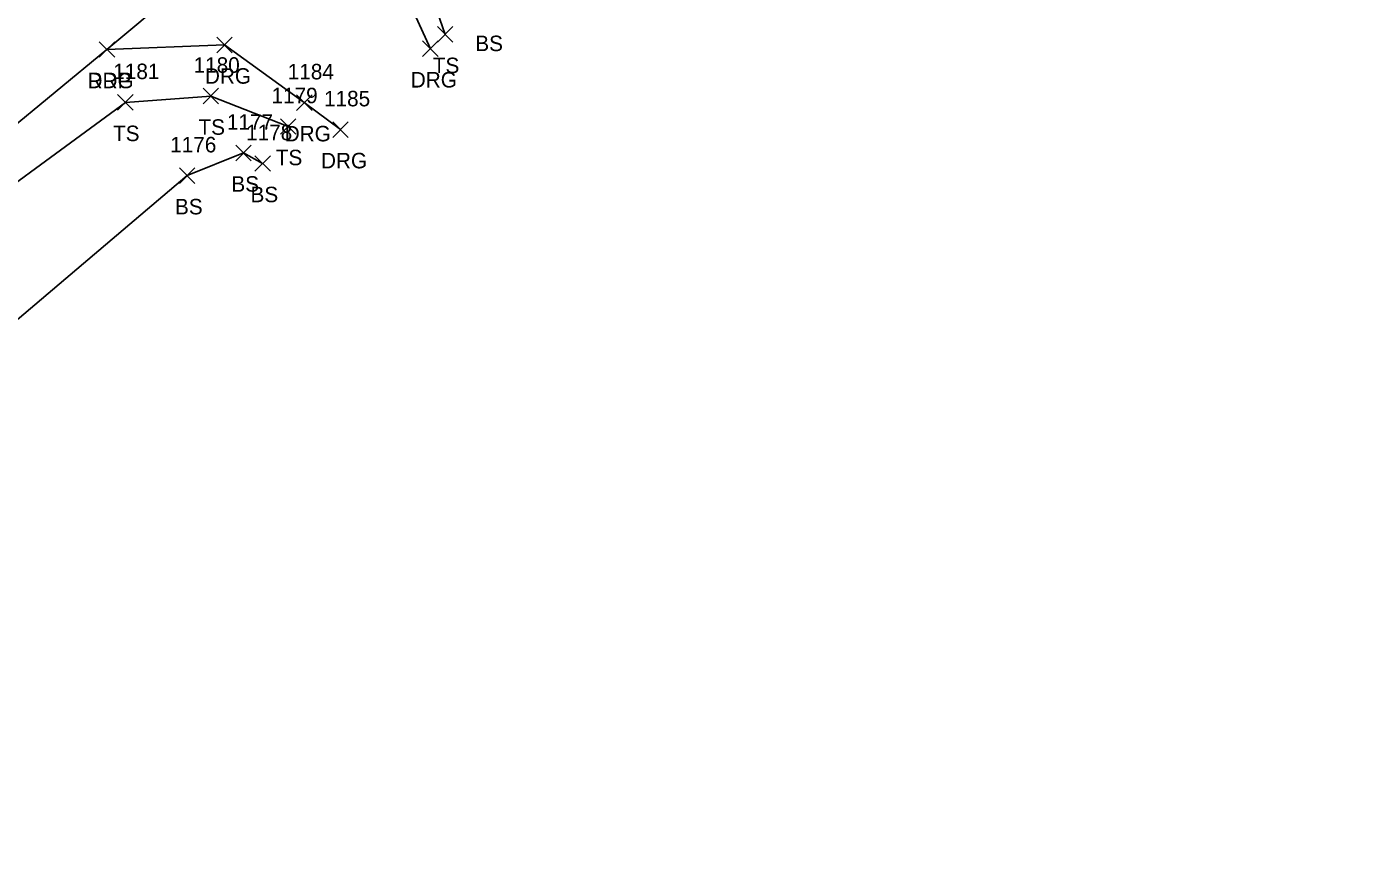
# Model space of a CAD drawing. Extents: x 1611797 to 1633212, y 298978 to 305475.
# Drawn here: x 1612409.8 to 1612581.3, y 300505.3 to 300612.3 of the extents above; entities that cross this region are included whole.
import ezdxf

# ---------------------------------------------------------------- set-up
doc = ezdxf.new("R2010")
doc.units = 0
for name, color, linetype in [('L_A', 7, 'Continuous'), ('L_I', 7, 'Continuous'), ('L_TIC', 7, 'Continuous'), ('LELB', 7, 'Continuous'), ('P_A', 7, 'Continuous'), ('P_TIC', 7, 'Continuous'), ('PET', 7, 'Continuous'), ('R_A', 7, 'Continuous'), ('R_I', 7, 'Continuous'), ('R_TIC', 7, 'Continuous'), ('RDG', 7, 'Continuous')]:
    doc.layers.add(name, color=color, linetype=linetype)

msp = doc.modelspace()

# ---------------------------------------------------------------- linework, layer by layer
at = {"layer": 'L_TIC'}
for points in [[(1612462.74, 300610.32), (1612464.74, 300612.32)], [(1612464.74, 300610.32), (1612462.74, 300612.32)], [(1612432.52, 300602.37), (1612434.52, 300604.37)], [(1612434.52, 300602.37), (1612432.52, 300604.37)], [(1612421.5, 300601.55), (1612423.5, 300603.55)], [(1612423.5, 300601.55), (1612421.5, 300603.55)], [(1612421.5, 300601.55), (1612423.5, 300603.55)], [(1612423.5, 300601.55), (1612421.5, 300603.55)], [(1612442.49, 300598.44), (1612444.49, 300600.44)], [(1612444.49, 300598.44), (1612442.49, 300600.44)], [(1612436.73, 300595.03), (1612438.73, 300597.03)], [(1612438.73, 300595.03), (1612436.73, 300597.03)], [(1612439.2, 300593.67), (1612441.2, 300595.67)], [(1612441.2, 300593.67), (1612439.2, 300595.67)], [(1612429.46, 300592.1), (1612431.46, 300594.1)], [(1612431.46, 300592.1), (1612429.46, 300594.1)]]:
    msp.add_lwpolyline(points, dxfattribs=at)
at = {"layer": 'LELB'}
for points in [[(1612463.74, 300611.32), (1612458.54, 300626.31), (1612461.1, 300633.97), (1612486.37, 300658.59), (1612511.92, 300678.07), (1612522.61, 300683.57), (1612537.56, 300690.94), (1612555.81, 300700.48), (1612572.12, 300701.14)], [(1612240.75, 300449.5), (1612242.09, 300464.16), (1612265.52, 300482.65), (1612296.03, 300503.11), (1612324.21, 300525.03), (1612361.52, 300554.43), (1612397.14, 300583.95), (1612422.5, 300602.55)], [(1612443.49, 300599.44), (1612433.52, 300603.37), (1612422.5, 300602.55)], [(1612247.74, 300445.97), (1612274.54, 300470.67), (1612306.38, 300488.36), (1612338.86, 300512.08), (1612375.93, 300538.61), (1612405.68, 300572.09), (1612430.46, 300593.1), (1612437.73, 300596.03), (1612440.2, 300594.67)]]:
    msp.add_lwpolyline(points, dxfattribs=at)
at = {"layer": 'P_TIC'}
for points in [[(1612419.13, 300608.37), (1612421.13, 300610.37)], [(1612421.13, 300608.37), (1612419.13, 300610.37)]]:
    msp.add_lwpolyline(points, dxfattribs=at)
at = {"layer": 'PET'}
msp.add_lwpolyline([(1612144.95, 300327.73), (1612141.43, 300356.74), (1612142.46, 300380.41), (1612153.41, 300404.36), (1612159, 300411.36), (1612170.98, 300421.86), (1612190.01, 300435.71), (1612213.13, 300453.01), (1612239.2, 300471.61), (1612262.51, 300487.14), (1612292.31, 300507.99), (1612320.91, 300529.26), (1612358.61, 300558.48), (1612393.41, 300587.37), (1612420.13, 300609.37), (1612455.86, 300639.27), (1612483.55, 300663.26), (1612507.62, 300684.04), (1612523.65, 300697.34), (1612526.47, 300698.16), (1612545.1, 300714.88), (1612575.4, 300740.47), (1612596.8, 300759.03)], dxfattribs=at)
at = {"layer": 'R_TIC'}
for points in [[(1612434.28, 300608.96), (1612436.28, 300610.96)], [(1612436.28, 300608.96), (1612434.28, 300610.96)], [(1612419.13, 300608.37), (1612421.13, 300610.37)], [(1612421.13, 300608.37), (1612419.13, 300610.37)], [(1612460.83, 300608.47), (1612462.83, 300610.47)], [(1612462.83, 300608.47), (1612460.83, 300610.47)], [(1612444.57, 300601.52), (1612446.57, 300603.52)], [(1612446.57, 300601.52), (1612444.57, 300603.52)], [(1612449.25, 300598.04), (1612451.25, 300600.04)], [(1612451.25, 300598.04), (1612449.25, 300600.04)]]:
    msp.add_lwpolyline(points, dxfattribs=at)
at = {"layer": 'RDG'}
for points in [[(1612461.83, 300609.47), (1612454.56, 300625.44), (1612455.86, 300639.27)], [(1612420.13, 300609.37), (1612435.28, 300609.96), (1612445.57, 300602.52), (1612450.25, 300599.04)]]:
    msp.add_lwpolyline(points, dxfattribs=at)

# ---------------------------------------------------------------- texts
at = {"layer": 'L_A'}
for s, p in [('BS', (1612467.63, 300609.16)), ('TS', (1612462.15, 300606.32)), ('TS', (1612431.93, 300598.37)), ('TS', (1612420.91, 300597.55)), ('TS', (1612420.91, 300597.55)), ('TS', (1612441.9, 300594.44)), ('BS', (1612436.17, 300591.03)), ('BS', (1612438.64, 300589.67)), ('BS', (1612428.9, 300588.1))]:
    msp.add_text(s, height=2, dxfattribs=at).set_placement(p)
at = {"layer": 'L_I'}
for s, p in [('1181', (1612420.94, 300605.55)), ('1181', (1612420.94, 300605.55)), ('1180', (1612431.3, 300606.37)), ('1179', (1612441.35, 300602.44)), ('1177', (1612435.6, 300599.03)), ('1178', (1612438.07, 300597.67)), ('1176', (1612428.28, 300596.1))]:
    msp.add_text(s, height=2, dxfattribs=at).set_placement(p)
at = {"layer": 'P_A'}
msp.add_text('RDP', height=2, dxfattribs=at).set_placement((1612417.62, 300604.37))
at = {"layer": 'R_A'}
for p in [(1612417.62, 300604.37), (1612432.76, 300604.96), (1612459.31, 300604.47), (1612443.05, 300597.52), (1612447.73, 300594.04)]:
    msp.add_text('DRG', height=2, dxfattribs=at).set_placement(p)
at = {"layer": 'R_I'}
for s, p in [('1184', (1612443.44, 300605.52)), ('1185', (1612448.12, 300602.04))]:
    msp.add_text(s, height=2, dxfattribs=at).set_placement(p)

doc.saveas('drawing.dxf')
